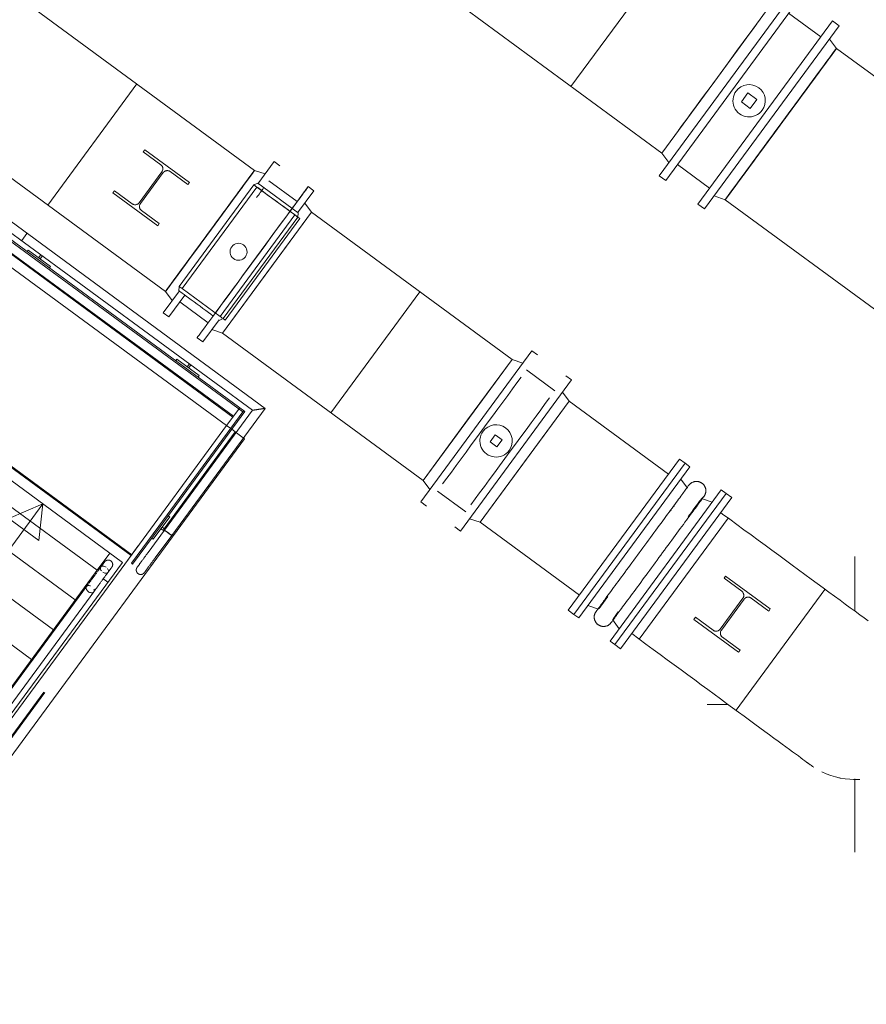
# Model space of a CAD drawing. Header units: metres. Extents: x 135583 to 135939, y 457896 to 458258.
# Tile 581 of 599: x 135733.7 to 135738.28, y 458212.74 to 458218.07. Entities that reach past the tile are written whole.
import ezdxf

# ---------------------------------------------------------------- set-up
doc = ezdxf.new("R2010")
doc.units = ezdxf.units.M
doc.linetypes.add('Hidden', pattern=[4, 2, -2])
doc.layers.add('NIEUWE INSTALLATIE', color=250, linetype='Continuous', lineweight=0)

msp = doc.modelspace()

# ---------------------------------------------------------------- linework, layer by layer
at = {"layer": 'NIEUWE INSTALLATIE'}
for p, q in [((135735.0304, 458215.9653), (135694.3129, 458245.8797)), ((135694.3232, 458245.8122), (135734.9628, 458215.955)), ((135734.9208, 458215.9486), (135694.3296, 458245.7701)), ((135694.3313, 458245.759), (135734.9097, 458215.9469)), ((135734.9733, 458217.2534), (135733.4538, 458218.3698)), ((135736.1156, 458218.1259), (135737.1758, 458217.347)), ((135737.7773, 458218.1657), (135737.4765, 458217.7563)), ((135738.036, 458217.9757), (135737.8619, 458218.1036)), ((135739.9626, 458216.5602), (135738.1206, 458217.9135)), ((135737.4765, 458217.7563), (135737.1758, 458217.347)), ((135732.9724, 458217.7146), (135734.4919, 458216.5982)), ((135737.6418, 458217.6722), (135737.6062, 458217.6238)), ((135737.6901, 458217.6366), (135737.6418, 458217.6722)), ((135737.6546, 458217.5883), (135737.6901, 458217.6366)), ((135737.6062, 458217.6238), (135737.6546, 458217.5883)), ((135737.8198, 458217.5041), (135737.8669, 458217.5682)), ((135737.2604, 458217.2848), (135737.4345, 458217.1569)), ((135734.9733, 458217.2534), (135734.9588, 458217.2337)), ((135734.97, 458217.1747), (135734.5662, 458216.6251)), ((135734.5824, 458216.6132), (135734.9862, 458217.1629)), ((135734.9912, 458217.184), (135734.97, 458217.1747)), ((135734.97, 458217.1747), (135734.9862, 458217.1629)), ((135734.9862, 458217.1629), (135735.1909, 458217.0125)), ((135734.9912, 458217.184), (135735.2095, 458217.0236)), ((135735.2038, 458217.0841), (135735.0507, 458217.1966)), ((135737.5191, 458217.0947), (135737.5228, 458217.0998)), ((135737.5191, 458217.0947), (135739.3611, 458215.7414)), ((135734.7871, 458216.4628), (135735.1909, 458217.0125)), ((135735.2065, 458217.001), (135734.8027, 458216.4514)), ((135735.0405, 458216.6997), (135735.2811, 458217.0273)), ((135735.2065, 458217.001), (135735.2174, 458216.9929)), ((135735.207, 458217.0006), (135735.2095, 458217.0236)), ((135736.3663, 458216.23), (135735.2811, 458217.0273)), ((135735.2174, 458216.9929), (135734.8137, 458216.4433)), ((135734.7326, 458216.9258), (135734.6908, 458216.8689)), ((135733.7489, 458216.822), (135733.743, 458216.8139)), ((135733.8698, 458216.7332), (135733.7489, 458216.822)), ((135733.8175, 458216.7971), (135733.8054, 458216.7805)), ((135733.8134, 458216.7746), (135733.8256, 458216.7911)), ((135733.8054, 458216.7805), (135733.8134, 458216.7746)), ((135733.8639, 458216.7251), (135733.8698, 458216.7332)), ((135734.7998, 458216.3721), (135735.0405, 458216.6997)), ((135734.5662, 458216.6251), (135734.5637, 458216.6021)), ((135734.5662, 458216.6251), (135734.5824, 458216.6132)), ((135734.7871, 458216.4628), (135734.5824, 458216.6132)), ((135734.5693, 458216.5414), (135734.7224, 458216.4289)), ((135734.782, 458216.4417), (135734.8032, 458216.451)), ((135734.8137, 458216.4433), (135734.8027, 458216.4514)), ((135734.7998, 458216.3721), (135735.885, 458215.5748)), ((135734.5529, 458216.2313), (135734.5469, 458216.2233)), ((135734.6738, 458216.1425), (135734.5529, 458216.2313)), ((135734.6214, 458216.2064), (135734.6093, 458216.1899)), ((135734.6173, 458216.184), (135734.6295, 458216.2005)), ((135736.3663, 458216.23), (135736.1256, 458215.9024)), ((135734.6093, 458216.1899), (135734.6173, 458216.184)), ((135736.5968, 458216.0607), (135736.4437, 458216.1732)), ((135734.6678, 458216.1345), (135734.6738, 458216.1425)), ((135736.4335, 458215.6762), (135736.6742, 458216.0038)), ((135737.2114, 458215.6091), (135736.6742, 458216.0038)), ((135734.9097, 458215.9469), (135734.4555, 458215.3287)), ((135734.462, 458215.324), (135734.9208, 458215.9486)), ((135734.9628, 458215.955), (135734.4862, 458215.3062)), ((135734.5251, 458215.2776), (135735.0304, 458215.9653)), ((135734.9097, 458215.9469), (135734.9208, 458215.9486)), ((135736.1256, 458215.9024), (135735.885, 458215.5748)), ((135734.8498, 458215.8519), (135734.875, 458215.8333)), ((135734.8498, 458215.8519), (135734.875, 458215.8333)), ((135734.8498, 458215.8519), (135734.875, 458215.8333)), ((135734.9191, 458215.8009), (135732.7007, 458212.7814)), ((135734.9191, 458215.8009), (135732.7007, 458212.7814)), ((135734.9191, 458215.8009), (135732.7007, 458212.7814)), ((135734.9123, 458215.806), (135734.9191, 458215.8009)), ((135734.9123, 458215.806), (135734.9191, 458215.8009)), ((135734.9123, 458215.806), (135734.9191, 458215.8009)), ((135736.2747, 458215.8215), (135736.2474, 458215.7844)), ((135736.2474, 458215.7844), (135736.2845, 458215.7572)), ((135736.3117, 458215.7942), (135736.2747, 458215.8215)), ((135736.2845, 458215.7572), (135736.3117, 458215.7942)), ((135736.1928, 458215.3486), (135736.4335, 458215.6762)), ((135737.2712, 458215.6905), (135736.6703, 458214.8725)), ((135737.3019, 458215.668), (135736.7009, 458214.85)), ((135737.3019, 458215.668), (135737.2712, 458215.6905)), ((135733.397, 458215.6225), (135734.1223, 458215.0896)), ((135735.9623, 458215.518), (135736.1155, 458215.4055)), ((135737.5235, 458215.5052), (135736.9225, 458214.6872)), ((135737.5541, 458215.4827), (135737.5235, 458215.5052)), ((135733.2786, 458215.4613), (135734.0039, 458214.9285)), ((135737.5541, 458215.4827), (135736.9532, 458214.6647)), ((135732.1018, 458213.0996), (135733.8277, 458215.4487)), ((135733.8277, 458215.4487), (135733.6446, 458215.3684)), ((135733.8277, 458215.4487), (135733.8058, 458215.25)), ((135733.6446, 458215.3684), (135733.8058, 458215.25)), ((135734.4257, 458215.2576), (135734.5145, 458215.3785)), ((135734.5145, 458215.3785), (135734.5064, 458215.3844)), ((135736.1928, 458215.3486), (135736.7301, 458214.9539)), ((135733.1602, 458215.3001), (135733.8855, 458214.7673)), ((135734.4556, 458215.3287), (135734.3075, 458215.1273)), ((135734.314, 458215.1225), (135734.462, 458215.324)), ((135734.4862, 458215.3062), (135734.3974, 458215.1854)), ((135734.462, 458215.324), (135734.4555, 458215.3287)), ((135734.462, 458215.324), (135734.4556, 458215.3287)), ((135734.473, 458215.3221), (135734.4671, 458215.314)), ((135734.4671, 458215.314), (135734.4836, 458215.3019)), ((135734.4896, 458215.31), (135734.473, 458215.3221)), ((135734.5251, 458215.2776), (135734.5006, 458215.2956)), ((135734.5056, 458215.2919), (135734.5107, 458215.2882)), ((135734.4176, 458215.2636), (135734.4257, 458215.2576)), ((135734.4363, 458215.1568), (135734.5251, 458215.2776)), ((135733.0417, 458215.139), (135733.767, 458214.6061)), ((135734.1114, 458215.0748), (135734.1904, 458215.1823)), ((135734.1223, 458215.0896), (135734.1904, 458215.1823)), ((135734.4363, 458215.1568), (135734.4357, 458215.1559)), ((135738.2207, 458214.8671), (135738.2207, 458215.1632)), ((135732.604, 458212.8525), (135734.2718, 458215.1225)), ((135732.604, 458212.8525), (135734.2718, 458215.1225)), ((135732.604, 458212.8525), (135734.2718, 458215.1225)), ((135734.3075, 458215.1273), (135734.314, 458215.1225)), ((135732.5226, 458212.9123), (135734.1114, 458215.0748)), ((135734.1178, 458215.0702), (135734.1114, 458215.0748)), ((135734.1799, 458215.0245), (135734.1534, 458215.044)), ((135734.0645, 458215.0011), (135732.5273, 458212.9088)), ((135732.5662, 458212.8802), (135734.1034, 458214.9725)), ((135734.0647, 458215.0014), (135734.0645, 458215.0011)), ((135736.6703, 458214.8725), (135736.7009, 458214.85)), ((135736.9225, 458214.6872), (135736.9532, 458214.6647)), ((135737.4207, 458214.3632), (135737.5352, 458214.3632)), ((135738.2207, 458213.5632), (135738.2207, 458213.9609))]:
    msp.add_line(p, q, dxfattribs=at)
at = {"layer": 'NIEUWE INSTALLATIE', "linetype": 'Hidden'}
for p, q in [((135737.2863, 458218.5264), (135736.6848, 458217.7077)), ((135737.2863, 458218.5264), (135736.6848, 458217.7077)), ((135734.8224, 458215.872), (135732.3475, 458217.6902)), ((135734.8224, 458215.872), (135732.3475, 458217.6902)), ((135734.8224, 458215.872), (135732.3475, 458217.6902)), ((135734.8564, 458215.9183), (135732.3816, 458217.7366)), ((135734.8564, 458215.9183), (135732.3816, 458217.7366)), ((135734.8564, 458215.9183), (135732.3816, 458217.7366)), ((135734.8594, 458215.9224), (135732.3845, 458217.7406)), ((135734.8594, 458215.9224), (135732.3845, 458217.7406)), ((135734.8594, 458215.9224), (135732.3845, 458217.7406)), ((135733.8556, 458217.0658), (135734.3368, 458217.7209)), ((135733.8556, 458217.0658), (135734.3368, 458217.7209)), ((135734.3793, 458217.3654), (135734.371, 458217.3541)), ((135734.3793, 458217.3654), (135734.371, 458217.3541)), ((135734.3793, 458217.3654), (135734.371, 458217.3541)), ((135734.371, 458217.3541), (135734.4667, 458217.2838)), ((135734.371, 458217.3541), (135734.4667, 458217.2838)), ((135734.371, 458217.3541), (135734.4667, 458217.2838)), ((135734.621, 458217.1877), (135734.3793, 458217.3654)), ((135734.621, 458217.1877), (135734.3793, 458217.3654)), ((135734.621, 458217.1877), (135734.3793, 458217.3654)), ((135734.4724, 458217.246), (135734.3493, 458217.0784)), ((135734.4724, 458217.246), (135734.3493, 458217.0784)), ((135734.4724, 458217.246), (135734.3493, 458217.0784)), ((135734.3561, 458217.0734), (135734.4793, 458217.241)), ((135734.3561, 458217.0734), (135734.4793, 458217.241)), ((135734.3561, 458217.0734), (135734.4793, 458217.241)), ((135734.517, 458217.2468), (135734.6127, 458217.1765)), ((135734.517, 458217.2468), (135734.6127, 458217.1765)), ((135734.517, 458217.2468), (135734.6127, 458217.1765)), ((135734.6127, 458217.1765), (135734.621, 458217.1877)), ((135734.6127, 458217.1765), (135734.621, 458217.1877)), ((135734.6127, 458217.1765), (135734.621, 458217.1877)), ((135734.2158, 458217.1429), (135734.2076, 458217.1317)), ((135734.2158, 458217.1429), (135734.2076, 458217.1317)), ((135734.2158, 458217.1429), (135734.2076, 458217.1317)), ((135734.2076, 458217.1317), (135734.4493, 458216.954)), ((135734.2076, 458217.1317), (135734.4493, 458216.954)), ((135734.2076, 458217.1317), (135734.4493, 458216.954)), ((135734.3115, 458217.0726), (135734.2158, 458217.1429)), ((135734.3115, 458217.0726), (135734.2158, 458217.1429)), ((135734.3115, 458217.0726), (135734.2158, 458217.1429)), ((135731.8679, 458217.0375), (135734.3428, 458215.2192)), ((135731.8679, 458217.0375), (135734.3428, 458215.2192)), ((135731.8679, 458217.0375), (135734.3428, 458215.2192)), ((135734.4576, 458216.9653), (135734.3619, 458217.0356)), ((135734.4576, 458216.9653), (135734.3619, 458217.0356)), ((135734.4576, 458216.9653), (135734.3619, 458217.0356)), ((135734.3058, 458215.1689), (135731.8309, 458216.9871)), ((135734.3058, 458215.1689), (135731.8309, 458216.9871)), ((135734.3058, 458215.1689), (135731.8309, 458216.9871)), ((135734.3088, 458215.1729), (135731.8339, 458216.9911)), ((135734.3088, 458215.1729), (135731.8339, 458216.9911)), ((135734.3088, 458215.1729), (135731.8339, 458216.9911)), ((135734.4493, 458216.954), (135734.4576, 458216.9653)), ((135734.4493, 458216.954), (135734.4576, 458216.9653)), ((135734.4493, 458216.954), (135734.4576, 458216.9653)), ((135733.7142, 458216.8734), (135733.7418, 458216.911)), ((135733.7142, 458216.8734), (135733.7418, 458216.911)), ((135735.868, 458216.596), (135735.3867, 458215.9409)), ((135735.868, 458216.596), (135735.3867, 458215.9409)), ((135734.8934, 458215.9687), (135734.8224, 458215.872)), ((135734.8934, 458215.9687), (135734.8224, 458215.872)), ((135734.8934, 458215.9687), (135734.8224, 458215.872)), ((135732.6544, 458212.8155), (135734.8728, 458215.835)), ((135732.6544, 458212.8155), (135734.8728, 458215.835)), ((135732.6544, 458212.8155), (135734.8728, 458215.835)), ((135734.2718, 458215.1226), (135734.8224, 458215.872)), ((135734.2718, 458215.1226), (135734.8224, 458215.872)), ((135734.2718, 458215.1226), (135734.8224, 458215.872)), ((135734.2718, 458215.1226), (135734.8224, 458215.872)), ((135734.4819, 458215.3114), (135734.8687, 458215.8379)), ((135734.4819, 458215.3114), (135734.8687, 458215.8379)), ((135734.4819, 458215.3114), (135734.8687, 458215.8379)), ((135734.8224, 458215.872), (135734.8497, 458215.8519)), ((135734.8224, 458215.872), (135734.8497, 458215.8519)), ((135734.8224, 458215.872), (135734.8497, 458215.8519)), ((135734.8224, 458215.872), (135734.8497, 458215.8519)), ((135734.8751, 458215.8333), (135734.9122, 458215.806)), ((135734.8751, 458215.8333), (135734.9122, 458215.806)), ((135734.8751, 458215.8333), (135734.9122, 458215.806)), ((135734.8751, 458215.8333), (135734.9122, 458215.806)), ((135733.3966, 458215.7655), (135734.2589, 458215.132)), ((135737.5344, 458215.3714), (135737.0534, 458214.7167)), ((135737.5344, 458215.3714), (135737.0534, 458214.7167)), ((135732.6503, 458212.8184), (135734.48, 458215.3088)), ((135732.6503, 458212.8184), (135734.48, 458215.3088)), ((135732.6503, 458212.8184), (135734.48, 458215.3088)), ((135734.48, 458215.3088), (135734.4819, 458215.3114)), ((135734.48, 458215.3088), (135734.4819, 458215.3114)), ((135734.48, 458215.3088), (135734.4819, 458215.3114)), ((135734.48, 458215.3088), (135734.4819, 458215.3114)), ((135734.3428, 458215.2192), (135734.2718, 458215.1225)), ((135734.3428, 458215.2192), (135734.2718, 458215.1225)), ((135734.3428, 458215.2192), (135734.2718, 458215.1225)), ((135734.2589, 458215.132), (135732.5016, 458212.7401)), ((135737.521, 458215.0572), (135737.5127, 458215.0459)), ((135737.521, 458215.0572), (135737.5127, 458215.0459)), ((135737.5127, 458215.0459), (135737.6084, 458214.9756)), ((135737.5127, 458215.0459), (135737.6084, 458214.9756)), ((135737.7628, 458214.8796), (135737.521, 458215.0572)), ((135737.7628, 458214.8796), (135737.521, 458215.0572)), ((135737.5774, 458214.3321), (135738.0573, 458214.9853)), ((135737.5774, 458214.3321), (135738.0573, 458214.9853)), ((135737.6142, 458214.9378), (135737.491, 458214.7702)), ((135737.6142, 458214.9378), (135737.491, 458214.7702)), ((135737.4979, 458214.7652), (135737.621, 458214.9328)), ((135737.4979, 458214.7652), (135737.621, 458214.9328)), ((135737.6588, 458214.9386), (135737.7545, 458214.8683)), ((135737.6588, 458214.9386), (135737.7545, 458214.8683)), ((135737.7545, 458214.8683), (135737.7628, 458214.8796)), ((135737.7545, 458214.8683), (135737.7628, 458214.8796)), ((135737.3576, 458214.8348), (135737.3493, 458214.8235)), ((135737.3576, 458214.8348), (135737.3493, 458214.8235)), ((135737.3493, 458214.8235), (135737.5911, 458214.6459)), ((135737.3493, 458214.8235), (135737.5911, 458214.6459)), ((135737.4533, 458214.7644), (135737.3576, 458214.8348)), ((135737.4533, 458214.7644), (135737.3576, 458214.8348)), ((135737.5994, 458214.6571), (135737.5037, 458214.7274)), ((135737.5994, 458214.6571), (135737.5037, 458214.7274)), ((135737.5911, 458214.6459), (135737.5994, 458214.6571)), ((135737.5911, 458214.6459), (135737.5994, 458214.6571))]:
    msp.add_line(p, q, dxfattribs=at)
at = {"layer": 'NIEUWE INSTALLATIE', "extrusion": (0, 0, -1)}
for p, q in [((135737.8898, 458218.2158), (135737.1616, 458217.2246)), ((135737.9253, 458218.1898), (135737.197, 458217.1986)), ((135737.3711, 458217.0707), (135738.0993, 458218.0619)), ((135738.1348, 458218.0359), (135738.0993, 458218.0619)), ((135737.4066, 458217.0446), (135738.1348, 458218.0359)), ((135738.1206, 458217.9135), (135738.0821, 458217.9641)), ((135738.0632, 458217.8353), (135738.1059, 458217.8935)), ((135737.1758, 458217.347), (135737.2143, 458217.2963)), ((135735.0798, 458217.3005), (135734.9918, 458217.1807)), ((135735.1104, 458217.278), (135735.0798, 458217.3005)), ((135737.6072, 458217.2146), (135737.6431, 458217.2635)), ((135734.9733, 458217.2534), (135734.7744, 458216.9827)), ((135735.031, 458217.234), (135734.9733, 458217.2534)), ((135737.1616, 458217.2246), (135737.197, 458217.1986)), ((135735.2942, 458217.143), (135735.2636, 458217.1655)), ((135735.2062, 458217.0232), (135735.2942, 458217.143)), ((135737.4593, 458217.1163), (135737.5191, 458217.0947)), ((135735.2811, 458217.0273), (135735.2453, 458217.0765)), ((135737.3711, 458217.0707), (135737.4066, 458217.0446)), ((135734.7998, 458216.3721), (135735.2811, 458217.0273)), ((135734.7744, 458216.9827), (135734.5242, 458216.6421)), ((135734.5669, 458216.6023), (135734.4789, 458216.4825)), ((135734.4919, 458216.5982), (135734.5277, 458216.549)), ((135734.5962, 458216.578), (135734.5095, 458216.46)), ((135734.4789, 458216.4825), (135734.5095, 458216.46)), ((135734.6932, 458216.325), (135734.7812, 458216.4448)), ((135734.7421, 458216.3915), (135734.7998, 458216.3721)), ((135734.6626, 458216.3475), (135734.6932, 458216.325)), ((135736.4729, 458216.277), (135735.8719, 458215.4591)), ((135736.5035, 458216.2545), (135736.4729, 458216.277)), ((135736.3663, 458216.23), (135735.885, 458215.5748)), ((135736.424, 458216.2106), (135736.3663, 458216.23)), ((135736.0863, 458215.3016), (135736.6872, 458216.1196)), ((135736.6872, 458216.1196), (135736.6566, 458216.1421)), ((135736.6742, 458216.0038), (135736.6384, 458216.0531)), ((135736.1928, 458215.3486), (135736.6742, 458216.0038)), ((135736.7009, 458214.85), (135737.3019, 458215.668)), ((135737.3277, 458215.649), (135737.3019, 458215.668)), ((135736.7267, 458214.8311), (135737.3277, 458215.649)), ((135735.885, 458215.5748), (135735.9208, 458215.5256)), ((135737.3146, 458215.5333), (135737.2788, 458215.5826)), ((135736.8967, 458214.7061), (135737.4977, 458215.5241)), ((135737.5235, 458215.5052), (135736.9225, 458214.6872)), ((135737.5235, 458215.5052), (135737.4977, 458215.5241)), ((135735.8719, 458215.4591), (135735.9025, 458215.4366)), ((135737.4488, 458215.4576), (135737.3912, 458215.4771)), ((135736.1351, 458215.3681), (135736.1928, 458215.3486)), ((135736.0557, 458215.3241), (135736.0863, 458215.3016)), ((135736.8369, 458214.8831), (135736.8836, 458214.9466)), ((135736.7755, 458214.8976), (135736.8332, 458214.8781)), ((135736.7009, 458214.85), (135736.7267, 458214.8311)), ((135736.9098, 458214.8219), (135736.9456, 458214.7726)), ((135736.8967, 458214.7061), (135736.9225, 458214.6872))]:
    msp.add_line(p, q, dxfattribs=at)
at = {"layer": 'NIEUWE INSTALLATIE', "extrusion": (0, 0, -1), "flags": 128}
for points in [[(-135737.3225, 458215.5495), (-135737.3238, 458215.5512), (-135737.3251, 458215.5527), (-135737.3264, 458215.5542), (-135737.3278, 458215.5557), (-135737.3293, 458215.5571), (-135737.3308, 458215.5584), (-135737.3324, 458215.5597), (-135737.334, 458215.5609), (-135737.3357, 458215.562), (-135737.3374, 458215.5631), (-135737.3392, 458215.5641), (-135737.341, 458215.565), (-135737.3429, 458215.5659), (-135737.3447, 458215.5667), (-135737.3466, 458215.5674), (-135737.3485, 458215.568), (-135737.3505, 458215.5686), (-135737.3525, 458215.569), (-135737.3545, 458215.5694), (-135737.3565, 458215.5698), (-135737.3585, 458215.57), (-135737.3605, 458215.5702), (-135737.3625, 458215.5702), (-135737.3646, 458215.5702), (-135737.3666, 458215.5701), (-135737.3686, 458215.57), (-135737.3706, 458215.5697), (-135737.3726, 458215.5694), (-135737.3746, 458215.569), (-135737.3766, 458215.5685), (-135737.3785, 458215.5679), (-135737.3805, 458215.5673), (-135737.3823, 458215.5666), (-135737.3842, 458215.5658), (-135737.386, 458215.5649), (-135737.3878, 458215.564), (-135737.3896, 458215.5629), (-135737.3913, 458215.5619), (-135737.393, 458215.5607), (-135737.3946, 458215.5595), (-135737.3962, 458215.5582), (-135737.3977, 458215.5569), (-135737.3992, 458215.5555), (-135737.4006, 458215.554), (-135737.4019, 458215.5525), (-135737.4032, 458215.5509), (-135737.4044, 458215.5493), (-135737.4056, 458215.5477), (-135737.4067, 458215.5459), (-135737.4077, 458215.5442), (-135737.4087, 458215.5424), (-135737.4095, 458215.5406), (-135737.4104, 458215.5387), (-135737.4111, 458215.5368), (-135737.4117, 458215.5349), (-135737.4123, 458215.5329), (-135737.4128, 458215.531), (-135737.4132, 458215.529), (-135737.4136, 458215.527), (-135737.4138, 458215.525), (-135737.414, 458215.523), (-135737.4141, 458215.5209), (-135737.4141, 458215.5189), (-135737.4141, 458215.5169), (-135737.4139, 458215.5149), (-135737.4137, 458215.5128), (-135737.4134, 458215.5108), (-135737.413, 458215.5088), (-135737.4125, 458215.5069), (-135737.412, 458215.5049), (-135737.4113, 458215.503), (-135737.4107, 458215.5011), (-135737.4099, 458215.4992), (-135737.409, 458215.4974), (-135737.4081, 458215.4956), (-135737.4071, 458215.4938), (-135737.406, 458215.4921), (-135737.4049, 458215.4904), (-135737.4037, 458215.4887), (-135737.4025, 458215.4872), (-135737.4011, 458215.4856), (-135737.3997, 458215.4841), (-135737.3983, 458215.4827), (-135737.3968, 458215.4813), (-135737.3952, 458215.48), (-135737.3936, 458215.4788), (-135737.392, 458215.4776), (-135737.3912, 458215.4771)], [(-135737.3225, 458215.5495), (-135737.3223, 458215.5493), (-135737.3217, 458215.5485), (-135737.3207, 458215.5471), (-135737.3193, 458215.5452), (-135737.3175, 458215.5427), (-135737.3153, 458215.5397), (-135737.3127, 458215.5362), (-135737.3098, 458215.5322), (-135737.3064, 458215.5276), (-135737.3027, 458215.5226), (-135737.2986, 458215.517), (-135737.2941, 458215.5109), (-135737.2893, 458215.5044), (-135737.2842, 458215.4973), (-135737.2787, 458215.4898), (-135737.2728, 458215.4819), (-135737.2667, 458215.4735), (-135737.2602, 458215.4647), (-135737.2534, 458215.4555), (-135737.2463, 458215.4458), (-135737.239, 458215.4358), (-135737.2314, 458215.4255), (-135737.2235, 458215.4148), (-135737.2154, 458215.4037), (-135737.207, 458215.3924), (-135737.1985, 458215.3807), (-135737.1897, 458215.3688), (-135737.1808, 458215.3566), (-135737.1716, 458215.3442), (-135737.1623, 458215.3315), (-135737.1529, 458215.3187), (-135737.1433, 458215.3057), (-135737.1337, 458215.2925), (-135737.1239, 458215.2792), (-135737.114, 458215.2657), (-135737.1041, 458215.2522), (-135737.0941, 458215.2386), (-135737.0841, 458215.225), (-135737.074, 458215.2113), (-135737.064, 458215.1976), (-135737.054, 458215.184), (-135737.0439, 458215.1704), (-135737.034, 458215.1568), (-135737.0241, 458215.1433), (-135737.0142, 458215.1299), (-135737.0045, 458215.1167), (-135736.9949, 458215.1036), (-135736.9854, 458215.0906), (-135736.976, 458215.0779), (-135736.9668, 458215.0653), (-135736.9577, 458215.053), (-135736.9489, 458215.0409), (-135736.9402, 458215.0291), (-135736.9317, 458215.0176), (-135736.9235, 458215.0064), (-135736.9155, 458214.9955), (-135736.9077, 458214.985), (-135736.9002, 458214.9748), (-135736.893, 458214.9649), (-135736.8861, 458214.9555), (-135736.8794, 458214.9465), (-135736.8731, 458214.9378), (-135736.8671, 458214.9297), (-135736.8614, 458214.9219), (-135736.8561, 458214.9146), (-135736.8511, 458214.9078), (-135736.8464, 458214.9015), (-135736.8421, 458214.8956), (-135736.8382, 458214.8903), (-135736.8346, 458214.8855), (-135736.8315, 458214.8811), (-135736.8287, 458214.8773), (-135736.8263, 458214.8741), (-135736.8242, 458214.8713), (-135736.8226, 458214.8691), (-135736.8219, 458214.8682)], [(-135737.3212, 458215.5478), (-135737.3221, 458215.5489), (-135737.3225, 458215.5495), (-135737.3225, 458215.5495)], [(-135736.9019, 458214.8056), (-135736.9021, 458214.8059), (-135736.9027, 458214.8067), (-135736.9037, 458214.8081), (-135736.9051, 458214.81), (-135736.9069, 458214.8125), (-135736.9091, 458214.8154), (-135736.9116, 458214.819), (-135736.9146, 458214.823), (-135736.918, 458214.8276), (-135736.9217, 458214.8326), (-135736.9258, 458214.8382), (-135736.9303, 458214.8443), (-135736.9351, 458214.8508), (-135736.9402, 458214.8579), (-135736.9457, 458214.8654), (-135736.9516, 458214.8733), (-135736.9577, 458214.8817), (-135736.9642, 458214.8905), (-135736.971, 458214.8997), (-135736.9781, 458214.9093), (-135736.9854, 458214.9193), (-135736.993, 458214.9297), (-135737.0009, 458214.9404), (-135737.009, 458214.9515), (-135737.0173, 458214.9628), (-135737.0259, 458214.9745), (-135737.0347, 458214.9864), (-135737.0436, 458214.9986), (-135737.0528, 458215.011), (-135737.062, 458215.0237), (-135737.0715, 458215.0365), (-135737.081, 458215.0495), (-135737.0907, 458215.0627), (-135737.1005, 458215.076), (-135737.1104, 458215.0895), (-135737.1203, 458215.103), (-135737.1303, 458215.1166), (-135737.1403, 458215.1302), (-135737.1504, 458215.1439), (-135737.1604, 458215.1576), (-135737.1704, 458215.1712), (-135737.1804, 458215.1848), (-135737.1904, 458215.1984), (-135737.2003, 458215.2119), (-135737.2101, 458215.2253), (-135737.2199, 458215.2385), (-135737.2295, 458215.2516), (-135737.239, 458215.2646), (-135737.2484, 458215.2773), (-135737.2576, 458215.2899), (-135737.2667, 458215.3022), (-135737.2755, 458215.3143), (-135737.2842, 458215.3261), (-135737.2927, 458215.3376), (-135737.3009, 458215.3488), (-135737.3089, 458215.3597), (-135737.3167, 458215.3702), (-135737.3242, 458215.3804), (-135737.3314, 458215.3903), (-135737.3383, 458215.3997), (-135737.3449, 458215.4087), (-135737.3513, 458215.4174), (-135737.3573, 458215.4255), (-135737.363, 458215.4333), (-135737.3683, 458215.4406), (-135737.3733, 458215.4474), (-135737.378, 458215.4537), (-135737.3823, 458215.4596), (-135737.3862, 458215.4649), (-135737.3898, 458215.4697), (-135737.3929, 458215.4741), (-135737.3957, 458215.4779), (-135737.3981, 458215.4811), (-135737.4001, 458215.4839), (-135737.4018, 458215.4861), (-135737.4025, 458215.487)], [(-135737.4043, 458215.4895), (-135737.4041, 458215.4892), (-135737.4035, 458215.4884), (-135737.4025, 458215.487)], [(-135737.403, 458215.4877), (-135737.4038, 458215.4888), (-135737.4042, 458215.4894), (-135737.4043, 458215.4895)], [(-135736.9019, 458214.8056), (-135736.9006, 458214.804), (-135736.8993, 458214.8025), (-135736.898, 458214.801), (-135736.8966, 458214.7995), (-135736.8951, 458214.7981), (-135736.8936, 458214.7968), (-135736.892, 458214.7955), (-135736.8903, 458214.7943), (-135736.8887, 458214.7932), (-135736.8869, 458214.7921), (-135736.8852, 458214.7911), (-135736.8834, 458214.7902), (-135736.8815, 458214.7893), (-135736.8797, 458214.7885), (-135736.8778, 458214.7878), (-135736.8758, 458214.7872), (-135736.8739, 458214.7866), (-135736.8719, 458214.7861), (-135736.8699, 458214.7858), (-135736.8679, 458214.7854), (-135736.8659, 458214.7852), (-135736.8639, 458214.785), (-135736.8619, 458214.785), (-135736.8598, 458214.785), (-135736.8578, 458214.7851), (-135736.8558, 458214.7852), (-135736.8538, 458214.7855), (-135736.8518, 458214.7858), (-135736.8498, 458214.7862), (-135736.8478, 458214.7867), (-135736.8459, 458214.7873), (-135736.8439, 458214.7879), (-135736.842, 458214.7886), (-135736.8402, 458214.7894), (-135736.8383, 458214.7903), (-135736.8366, 458214.7912), (-135736.8348, 458214.7922), (-135736.8331, 458214.7933), (-135736.8314, 458214.7945), (-135736.8298, 458214.7957), (-135736.8282, 458214.797), (-135736.8267, 458214.7983), (-135736.8252, 458214.7997), (-135736.8238, 458214.8012), (-135736.8225, 458214.8027), (-135736.8212, 458214.8043), (-135736.82, 458214.8059), (-135736.8188, 458214.8075), (-135736.8177, 458214.8093), (-135736.8167, 458214.811), (-135736.8157, 458214.8128), (-135736.8148, 458214.8146), (-135736.814, 458214.8165), (-135736.8133, 458214.8184), (-135736.8127, 458214.8203), (-135736.8121, 458214.8222), (-135736.8116, 458214.8242), (-135736.8112, 458214.8262), (-135736.8108, 458214.8282), (-135736.8106, 458214.8302), (-135736.8104, 458214.8322), (-135736.8103, 458214.8343), (-135736.8103, 458214.8363), (-135736.8103, 458214.8383), (-135736.8105, 458214.8403), (-135736.8107, 458214.8424), (-135736.811, 458214.8444), (-135736.8114, 458214.8463), (-135736.8119, 458214.8483), (-135736.8124, 458214.8503), (-135736.813, 458214.8522), (-135736.8137, 458214.8541), (-135736.8145, 458214.856), (-135736.8154, 458214.8578), (-135736.8163, 458214.8596), (-135736.8173, 458214.8614), (-135736.8183, 458214.8631), (-135736.8195, 458214.8648), (-135736.8201, 458214.8657)], [(-135736.8201, 458214.8657), (-135736.8203, 458214.866), (-135736.8209, 458214.8668), (-135736.8219, 458214.8682)], [(-135736.8214, 458214.8675), (-135736.8206, 458214.8664), (-135736.8202, 458214.8658), (-135736.8201, 458214.8657)], [(-135736.9032, 458214.8074), (-135736.9023, 458214.8063), (-135736.9019, 458214.8057), (-135736.9019, 458214.8056)]]:
    msp.add_lwpolyline(points, dxfattribs=at)
at = {"layer": 'NIEUWE INSTALLATIE', "flags": 128}
for points in [[(135738.2924, 458214.8148), (135738.2699, 458214.8313), (135738.2462, 458214.8487), (135738.2213, 458214.8671), (135738.1952, 458214.8862), (135738.168, 458214.9062), (135738.1397, 458214.927), (135738.1104, 458214.9485), (135738.0801, 458214.9708), (135738.0489, 458214.9937), (135738.0168, 458215.0173), (135737.9838, 458215.0415), (135737.9501, 458215.0663), (135737.9156, 458215.0917), (135737.8804, 458215.1175), (135737.8447, 458215.1438), (135737.8083, 458215.1704), (135737.7715, 458215.1975), (135737.7342, 458215.2249), (135737.6966, 458215.2525), (135737.6586, 458215.2804), (135737.6204, 458215.3085), (135737.5819, 458215.3368), (135737.5433, 458215.3651), (135737.5047, 458215.3935), (135737.4942, 458215.4012)], [(135734.3974, 458215.1854), (135734.395, 458215.1821), (135734.3926, 458215.1789), (135734.3903, 458215.1757), (135734.3879, 458215.1725), (135734.3856, 458215.1693), (135734.3833, 458215.1662), (135734.381, 458215.1631), (135734.3787, 458215.16), (135734.3765, 458215.157), (135734.3743, 458215.154), (135734.3721, 458215.151), (135734.37, 458215.1481), (135734.3679, 458215.1453), (135734.3659, 458215.1425), (135734.3639, 458215.1398), (135734.362, 458215.1372), (135734.3601, 458215.1347), (135734.3583, 458215.1322), (135734.3566, 458215.1298), (135734.3549, 458215.1275), (135734.3533, 458215.1253), (135734.3517, 458215.1232), (135734.3503, 458215.1212), (135734.3489, 458215.1193), (135734.3475, 458215.1175), (135734.3463, 458215.1159), (135734.3451, 458215.1143), (135734.3441, 458215.1128), (135734.3431, 458215.1115), (135734.3422, 458215.1102), (135734.3414, 458215.1091), (135734.3406, 458215.1081), (135734.34, 458215.1073), (135734.3395, 458215.1065), (135734.339, 458215.1059), (135734.3387, 458215.1055), (135734.3384, 458215.1051), (135734.3382, 458215.1049), (135734.3382, 458215.1048)], [(135734.1625, 458215.1345), (135734.1625, 458215.1345), (135734.1623, 458215.1343), (135734.1621, 458215.134), (135734.1618, 458215.1335), (135734.1613, 458215.1329), (135734.1608, 458215.1322), (135734.1602, 458215.1314), (135734.1595, 458215.1304), (135734.1587, 458215.1294), (135734.1578, 458215.1282), (135734.1569, 458215.1269), (135734.1558, 458215.1254), (135734.1547, 458215.1239), (135734.1535, 458215.1222), (135734.1522, 458215.1205), (135734.1508, 458215.1186), (135734.1493, 458215.1166), (135734.1478, 458215.1145), (135734.1462, 458215.1124), (135734.1446, 458215.1101), (135734.1428, 458215.1077), (135734.141, 458215.1053), (135734.1392, 458215.1028), (135734.1373, 458215.1002), (135734.1353, 458215.0975), (135734.1333, 458215.0947), (135734.1312, 458215.0919), (135734.1291, 458215.0891), (135734.127, 458215.0861), (135734.1248, 458215.0831), (135734.1225, 458215.0801), (135734.1203, 458215.077), (135734.118, 458215.0739), (135734.1157, 458215.0708), (135734.1134, 458215.0676), (135734.111, 458215.0645), (135734.1087, 458215.0612), (135734.1063, 458215.058), (135734.104, 458215.0548), (135734.1016, 458215.0516), (135734.0992, 458215.0484), (135734.0969, 458215.0452), (135734.0945, 458215.042), (135734.0922, 458215.0388), (135734.0899, 458215.0356), (135734.0876, 458215.0325), (135734.0853, 458215.0294), (135734.0831, 458215.0264), (135734.0808, 458215.0234), (135734.0787, 458215.0204), (135734.0765, 458215.0175), (135734.0744, 458215.0147), (135734.0724, 458215.0119), (135734.0704, 458215.0092), (135734.0685, 458215.0065), (135734.0666, 458215.0039), (135734.0648, 458215.0015), (135734.0645, 458215.0011)], [(135734.1587, 458215.1294), (135734.1592, 458215.13), (135734.16, 458215.131), (135734.1606, 458215.1319), (135734.1612, 458215.1327), (135734.1616, 458215.1333), (135734.162, 458215.1338), (135734.1623, 458215.1342), (135734.1624, 458215.1344), (135734.1625, 458215.1345)], [(135734.1625, 458215.1345), (135734.1631, 458215.1353), (135734.1637, 458215.136), (135734.1644, 458215.1368), (135734.165, 458215.1374), (135734.1657, 458215.1381), (135734.1665, 458215.1387), (135734.1672, 458215.1394), (135734.168, 458215.1399), (135734.1688, 458215.1405), (135734.1696, 458215.141), (135734.1705, 458215.1415), (135734.1713, 458215.1419), (135734.1722, 458215.1423), (135734.1731, 458215.1427), (135734.174, 458215.143), (135734.1749, 458215.1433), (135734.1758, 458215.1436), (135734.1768, 458215.1438), (135734.1777, 458215.144), (135734.1787, 458215.1442), (135734.1796, 458215.1443), (135734.1806, 458215.1443), (135734.1816, 458215.1444), (135734.1825, 458215.1444), (135734.1835, 458215.1443), (135734.1845, 458215.1443), (135734.1854, 458215.1441), (135734.1864, 458215.144), (135734.1873, 458215.1438), (135734.1883, 458215.1436), (135734.1892, 458215.1433), (135734.1901, 458215.143), (135734.191, 458215.1426), (135734.1919, 458215.1423), (135734.1928, 458215.1418), (135734.1936, 458215.1414), (135734.1945, 458215.1409), (135734.1953, 458215.1404), (135734.1961, 458215.1398), (135734.1963, 458215.1397)], [(135734.1963, 458215.1397), (135734.197, 458215.1391), (135734.1978, 458215.1385), (135734.1985, 458215.1378), (135734.1992, 458215.1372), (135734.1999, 458215.1365), (135734.2005, 458215.1357), (135734.2011, 458215.135), (135734.2017, 458215.1342), (135734.2022, 458215.1334), (135734.2027, 458215.1326), (135734.2032, 458215.1318), (135734.2037, 458215.1309), (135734.2041, 458215.13), (135734.2044, 458215.1291), (135734.2048, 458215.1282), (135734.2051, 458215.1273), (135734.2053, 458215.1264), (135734.2056, 458215.1254), (135734.2058, 458215.1245), (135734.2059, 458215.1235), (135734.206, 458215.1226), (135734.2061, 458215.1216), (135734.2061, 458215.1206), (135734.2061, 458215.1197), (135734.2061, 458215.1187), (135734.206, 458215.1178), (135734.2059, 458215.1168), (135734.2057, 458215.1158), (135734.2055, 458215.1149), (135734.2053, 458215.114), (135734.205, 458215.113), (135734.2047, 458215.1121), (135734.2044, 458215.1112), (135734.204, 458215.1103), (135734.2036, 458215.1094), (135734.2031, 458215.1086), (135734.2027, 458215.1078), (135734.2021, 458215.1069), (135734.2016, 458215.1061), (135734.2014, 458215.1059)], [(135734.3771, 458215.0762), (135734.3771, 458215.0762), (135734.3773, 458215.0764), (135734.3775, 458215.0767), (135734.3778, 458215.0772), (135734.3783, 458215.0778), (135734.3788, 458215.0785), (135734.3794, 458215.0793), (135734.3801, 458215.0803), (135734.3809, 458215.0813), (135734.3818, 458215.0825), (135734.3827, 458215.0838), (135734.3838, 458215.0853), (135734.3849, 458215.0868), (135734.3861, 458215.0885), (135734.3874, 458215.0902), (135734.3888, 458215.0921), (135734.3903, 458215.0941), (135734.3918, 458215.0962), (135734.3934, 458215.0983), (135734.395, 458215.1006), (135734.3968, 458215.103), (135734.3986, 458215.1054), (135734.4004, 458215.1079), (135734.4023, 458215.1105), (135734.4043, 458215.1132), (135734.4063, 458215.116), (135734.4084, 458215.1188), (135734.4105, 458215.1216), (135734.4126, 458215.1246), (135734.4148, 458215.1276), (135734.4171, 458215.1306), (135734.4193, 458215.1336), (135734.4216, 458215.1368), (135734.4239, 458215.1399), (135734.4262, 458215.1431), (135734.4286, 458215.1462), (135734.4309, 458215.1494), (135734.4333, 458215.1527), (135734.4356, 458215.1559), (135734.4363, 458215.1568)], [(135734.1034, 458214.9725), (135734.1052, 458214.9749), (135734.1071, 458214.9775), (135734.109, 458214.9801), (135734.111, 458214.9828), (135734.113, 458214.9856), (135734.1151, 458214.9884), (135734.1172, 458214.9913), (135734.1194, 458214.9943), (135734.1216, 458214.9973), (135734.1239, 458215.0003), (135734.1261, 458215.0034), (135734.1284, 458215.0065), (135734.1307, 458215.0097), (135734.1331, 458215.0128), (135734.1354, 458215.016), (135734.1378, 458215.0192), (135734.1401, 458215.0225), (135734.1425, 458215.0257), (135734.1449, 458215.0289), (135734.1472, 458215.0321), (135734.1496, 458215.0353), (135734.1519, 458215.0385), (135734.1542, 458215.0417), (135734.1566, 458215.0448), (135734.1588, 458215.0479), (135734.1611, 458215.051), (135734.1633, 458215.0541), (135734.1655, 458215.057), (135734.1677, 458215.06), (135734.1698, 458215.0629), (135734.1719, 458215.0657), (135734.1739, 458215.0684), (135734.1759, 458215.0711), (135734.1778, 458215.0737), (135734.1797, 458215.0763), (135734.1815, 458215.0787), (135734.1832, 458215.0811), (135734.1849, 458215.0834), (135734.1865, 458215.0856), (135734.188, 458215.0877), (135734.1895, 458215.0897), (135734.1909, 458215.0916), (135734.1922, 458215.0933), (135734.1934, 458215.095), (135734.1946, 458215.0966), (135734.1956, 458215.098), (135734.1966, 458215.0994), (135734.1975, 458215.1006), (135734.1983, 458215.1017), (135734.199, 458215.1026), (135734.1997, 458215.1035), (135734.2002, 458215.1042), (135734.2006, 458215.1048), (135734.201, 458215.1053), (135734.2012, 458215.1056), (135734.2014, 458215.1058), (135734.2014, 458215.1059)], [(135734.2014, 458215.1059), (135734.2014, 458215.1059), (135734.2013, 458215.1057), (135734.201, 458215.1054), (135734.2007, 458215.1049), (135734.2003, 458215.1043), (135734.1997, 458215.1036), (135734.1991, 458215.1028), (135734.1984, 458215.1018), (135734.1976, 458215.1008), (135734.1975, 458215.1006)], [(135734.3433, 458215.071), (135734.3426, 458215.0716), (135734.3418, 458215.0722), (135734.3411, 458215.0729), (135734.3404, 458215.0735), (135734.3397, 458215.0742), (135734.3391, 458215.075), (135734.3385, 458215.0757), (135734.3379, 458215.0765), (135734.3374, 458215.0773), (135734.3369, 458215.0781), (135734.3364, 458215.0789), (135734.3359, 458215.0798), (135734.3355, 458215.0807), (135734.3352, 458215.0816), (135734.3348, 458215.0825), (135734.3345, 458215.0834), (135734.3343, 458215.0843), (135734.334, 458215.0853), (135734.3338, 458215.0862), (135734.3337, 458215.0872), (135734.3336, 458215.0881), (135734.3335, 458215.0891), (135734.3335, 458215.09), (135734.3335, 458215.091), (135734.3335, 458215.092), (135734.3336, 458215.0929), (135734.3337, 458215.0939), (135734.3339, 458215.0949), (135734.3341, 458215.0958), (135734.3343, 458215.0967), (135734.3346, 458215.0977), (135734.3349, 458215.0986), (135734.3352, 458215.0995), (135734.3356, 458215.1004), (135734.336, 458215.1012), (135734.3365, 458215.1021), (135734.3369, 458215.1029), (135734.3375, 458215.1038), (135734.338, 458215.1046), (135734.3382, 458215.1048)], [(135734.3382, 458215.1048), (135734.3382, 458215.1048), (135734.3383, 458215.105), (135734.3386, 458215.1053), (135734.3389, 458215.1058), (135734.3393, 458215.1064), (135734.3399, 458215.1071), (135734.3405, 458215.1079), (135734.3412, 458215.1089), (135734.342, 458215.1099), (135734.3422, 458215.1102)], [(135734.3809, 458215.0813), (135734.3803, 458215.0805), (135734.3796, 458215.0795), (135734.3789, 458215.0787), (135734.3784, 458215.0779), (135734.3779, 458215.0773), (135734.3776, 458215.0769), (135734.3773, 458215.0765), (135734.3772, 458215.0763), (135734.3771, 458215.0762)], [(135734.3771, 458215.0762), (135734.3765, 458215.0754), (135734.3759, 458215.0747), (135734.3752, 458215.0739), (135734.3746, 458215.0732), (135734.3739, 458215.0726), (135734.3731, 458215.0719), (135734.3724, 458215.0713), (135734.3716, 458215.0708), (135734.3708, 458215.0702), (135734.37, 458215.0697), (135734.3691, 458215.0692), (135734.3683, 458215.0688), (135734.3674, 458215.0684), (135734.3665, 458215.068), (135734.3656, 458215.0677), (135734.3647, 458215.0674), (135734.3638, 458215.0671), (135734.3628, 458215.0669), (135734.3619, 458215.0667), (135734.3609, 458215.0665), (135734.36, 458215.0664), (135734.359, 458215.0664), (135734.358, 458215.0663), (135734.3571, 458215.0663), (135734.3561, 458215.0664), (135734.3551, 458215.0664), (135734.3542, 458215.0666), (135734.3532, 458215.0667), (135734.3523, 458215.0669), (135734.3513, 458215.0671), (135734.3504, 458215.0674), (135734.3495, 458215.0677), (135734.3486, 458215.0681), (135734.3477, 458215.0684), (135734.3468, 458215.0689), (135734.346, 458215.0693), (135734.3451, 458215.0698), (135734.3443, 458215.0703), (135734.3435, 458215.0708), (135734.3433, 458215.071)], [(135737.013, 458214.7462), (135737.0517, 458214.7178), (135737.0903, 458214.6894), (135737.1288, 458214.6611), (135737.1671, 458214.633), (135737.2051, 458214.605), (135737.2429, 458214.5773), (135737.2803, 458214.5498), (135737.3172, 458214.5227), (135737.3537, 458214.4959), (135737.3896, 458214.4695), (135737.4249, 458214.4436), (135737.4596, 458214.4181), (135737.4935, 458214.3932), (135737.5267, 458214.3688), (135737.5591, 458214.345), (135737.5905, 458214.3219), (135737.6211, 458214.2994), (135737.6507, 458214.2777), (135737.6792, 458214.2567), (135737.7067, 458214.2365), (135737.7331, 458214.2171), (135737.7584, 458214.1986), (135737.7824, 458214.1809), (135737.8052, 458214.1642), (135737.8268, 458214.1483), (135737.847, 458214.1335), (135737.8659, 458214.1196), (135737.8835, 458214.1067), (135737.8996, 458214.0948), (135737.9144, 458214.084), (135737.9276, 458214.0742), (135737.9395, 458214.0655), (135737.9498, 458214.0579), (135737.9587, 458214.0514), (135737.966, 458214.046), (135737.9718, 458214.0418), (135737.9761, 458214.0386), (135737.9788, 458214.0366), (135737.98, 458214.0357)]]:
    msp.add_lwpolyline(points, dxfattribs=at)
at = {"layer": 'NIEUWE INSTALLATIE'}
for centre, radius, start, end in [((135737.6482, 458217.6302), 0.0875, 323.696, 143.696), ((135737.6482, 458217.6302), 0.0875, 143.696, 323.696), ((135734.8866, 458216.8128), 0.046, 53.696, 233.696), ((135734.8866, 458216.8128), 0.046, 233.696, 53.696), ((135736.2796, 458215.7893), 0.0875, 323.696, 143.696), ((135736.2796, 458215.7893), 0.0875, 143.696, 323.696), ((135738.2207, 458214.3632), 0.4064, 230.5168, 232.2984), ((135738.2207, 458214.3632), 0.4065, 231.4286, 233.0462), ((135738.2207, 458214.3632), 0.4064, 232.5858, 236.7533), ((135738.2207, 458214.3632), 0.4064, 243.696, 273.696), ((135738.2207, 458214.3632), 0.4065, 256.0431, 258.8993), ((135738.2207, 458214.16), 0.2033, 267.4958, 270)]:
    msp.add_arc(centre, radius, start, end, dxfattribs=at)
at = {"layer": 'NIEUWE INSTALLATIE', "linetype": 'Hidden'}
for centre in [(135734.4507, 458217.262), (135734.4507, 458217.262), (135734.4507, 458217.262), (135737.5924, 458214.9538), (135737.5924, 458214.9538)]:
    msp.add_arc(centre, 0.027, 323.696, 53.696, dxfattribs=at)
at = {"layer": 'NIEUWE INSTALLATIE', "extrusion": (0, 0, -1)}
for centre, major_axis, start_param, end_param in [((135737.4765, 458217.7563), (0.3008, 0.4094), 0.785398, 2.356194), ((135737.8198, 458217.5041), (0.3008, 0.4094), 0.384872, 6.597344), ((135737.8198, 458217.5041), (0.3008, 0.4094), 5.340709, 7.696902), ((135737.8198, 458217.5041), (0.3008, 0.4094), 5.183628, 7.539822), ((135737.8198, 458217.5041), (0.3008, 0.4094), 5.497787, 5.640925), ((135737.8198, 458217.5041), (0.3008, 0.4094), 5.026548, 5.310335), ((135737.8198, 458217.5041), (-0.3008, -0.4094), 1.271088, 1.870505), ((135737.8198, 458217.5041), (0.3008, 0.4094), 4.08407, 4.519645), ((135737.8198, 458217.5041), (0.3008, 0.4094), 4.24115, 4.361376), ((135737.8198, 458217.5041), (0.3008, 0.4094), 3.455751, 4.125922), ((135737.8198, 458217.5041), (-0.3008, -0.4094), 0.890581, 0.955317), ((135734.9631, 458216.7565), (-0.3005, -0.409), 0.785398, 6.283185), ((135737.8198, 458217.5041), (-0.3008, -0.4094), 0.785398, 0.810479), ((135734.81, 458216.869), (0.3005, 0.409), 0.785398, 0.952088), ((135734.9631, 458216.7565), (0.3005, 0.409), 5.887042, 7.061695), ((135734.7326, 458216.9258), (0.2407, 0.3276), 3.141593, 3.934645), ((135734.7326, 458216.9258), (0.2407, 0.3276), 3.934645, 3.998665), ((135736.203, 458215.8456), (0.3005, 0.409), 0.785398, 2.356194), ((135736.3561, 458215.7331), (-0.3005, -0.409), 0.785398, 2.356194), ((135737.1505, 458215.1495), (0.2407, 0.3276), 0, 0.793052), ((135737.0739, 458215.2057), (0.2407, 0.3276), 0.877492, 0.903981), ((135737.0739, 458215.2057), (0.2407, 0.3276), 0.793052, 0.80507), ((135737.1505, 458215.1495), (0.2407, 0.3276), 2.628825, 2.967065)]:
    msp.add_ellipse(centre, major_axis=major_axis, ratio=0.000001, start_param=start_param, end_param=end_param, dxfattribs=at)
at = {"layer": 'NIEUWE INSTALLATIE'}
for centre, major_axis, ratio, start_param, end_param in [((135737.8198, 458217.5041), (0.3008, 0.4094), 0.000001, 1.258119, 7.539822), ((135737.8198, 458217.5041), (0.3008, 0.4094), 0.000001, 2.819692, 8.953539), ((135737.8198, 458217.5041), (0.3008, 0.4094), 0.000001, 1.3765, 7.225662), ((135737.8198, 458217.5041), (0.3008, 0.4094), 0.000001, 5.654865, 11.157755), ((135737.8198, 458217.5041), (0.3008, 0.4094), 0.000001, 1.475472, 7.696902), ((135737.8198, 458217.5041), (0.3008, 0.4094), 0.000001, 3.085112, 9.267699), ((135737.8198, 458217.5041), (0.3008, 0.4094), 0.000001, 3.514242, 8.639379), ((135737.8198, 458217.5041), (0.3008, 0.4094), 0.000001, 3.803643, 8.796459), ((135737.8198, 458217.5041), (0.3008, 0.4094), 0.000001, 0, 1.727876), ((135737.8198, 458217.5041), (0.3008, 0.4094), 0.000001, 4.985924, 7.382742), ((135737.8198, 458217.5041), (0.3008, 0.4094), 0.000001, 6.126107, 6.97103), ((135737.8198, 458217.5041), (0.3008, 0.4094), 0.000001, 5.969026, 6.319352), ((135737.8198, 458217.5041), (0.3008, 0.4094), 0.000001, 1.722246, 1.884956), ((135737.8198, 458217.5041), (0.3008, 0.4094), 0.000001, 1.819352, 2.042035), ((135737.8198, 458217.5041), (0.3008, 0.4094), 0.000001, 2.005095, 2.827432), ((135734.7326, 458216.9258), (0.2407, 0.3276), 0.000001, 1.047198, 7.302049), ((135734.7326, 458216.9258), (0.2407, 0.3276), 0.000001, 2.79253, 8.21443), ((135737.8198, 458217.5041), (0.3008, 0.4094), 0.000001, 2.085045, 2.199115), ((135734.7326, 458216.9258), (0.2407, 0.3276), 0.000001, 0.349066, 6.301674), ((135734.7326, 458216.9258), (0.2407, 0.3276), 0.000001, 1.396263, 6.283185), ((135734.7326, 458216.9258), (0.2407, 0.3276), 0.000001, 0.523599, 6.055278), ((135734.7326, 458216.9258), (0.2407, 0.3276), 0.000001, 0.698132, 0.883848), ((135734.7326, 458216.9258), (0.2407, 0.3276), 0.000001, 0.872664, 1.034944), ((135734.7326, 458216.9258), (0.2407, 0.3276), 0.000001, 1.22173, 1.245372), ((135734.7326, 458216.9258), (0.2407, 0.3276), 0.000001, 1.793146, 4.18879), ((135734.7326, 458216.9258), (0.2407, 0.3276), 0.000001, 2.617995, 4.562097), ((135734.7326, 458216.9258), (0.2407, 0.3276), 0.000001, 1.745329, 1.747393), ((135734.7326, 458216.9258), (0.2407, 0.3276), 0.000001, 1.919863, 2.873574), ((135734.7326, 458216.9258), (0.2407, 0.3276), 0.000001, 2.238703, 3.839723), ((135734.7326, 458216.9258), (0.2407, 0.3276), 0.000001, 2.268929, 2.696086), ((135734.6729, 458216.5219), (-0.1092, 0.0802), 0.000001, 3.926991, 6.283185), ((135734.6847, 458216.538), (-0.1185, 0.087), 0.000001, 2.613849, 2.869727), ((135734.5056, 458215.2919), (0.0192, 0.0146), 1, 2.049606, 2.067769), ((135734.5056, 458215.2919), (-0.0195, 0.0143), 0.000001, 4.072259, 10.205354), ((135734.5056, 458215.2919), (-0.0195, 0.0143), 0.000001, 4.539184, 10.467936), ((135734.5057, 458215.2919), (0.0195, -0.0143), 0.000001, 3.926991, 3.944321), ((135734.5056, 458215.2919), (0.0195, -0.0143), 0.000001, 3.926991, 6.283185), ((135734.5057, 458215.2919), (0.0195, -0.0143), 0.000001, 3.998665, 4.094645), ((135734.5057, 458215.2919), (0.0195, -0.0143), 0.000001, 4.096909, 4.24595), ((135734.5057, 458215.2919), (0.0195, -0.0143), 0.000001, 4.248741, 4.455855), ((135734.5056, 458215.2919), (-0.0195, 0.0143), 0.000001, 1.836215, 2.308761)]:
    msp.add_ellipse(centre, major_axis=major_axis, ratio=ratio, start_param=start_param, end_param=end_param, dxfattribs=at)
at = {"layer": 'NIEUWE INSTALLATIE', "extrusion": (0, 0, -1)}
msp.add_ellipse((135737.8198, 458217.5041), major_axis=(0.3008, 0.4094), ratio=0.000001, dxfattribs=at)
at = {"layer": 'NIEUWE INSTALLATIE', "linetype": 'Hidden'}
for centre, major_axis, start_param, end_param in [((135734.501, 458217.225), (0.0083, -0.0257), 2.195319, 3.766116), ((135734.501, 458217.225), (0.0083, -0.0257), 2.195319, 3.766116), ((135734.501, 458217.225), (0.0083, -0.0257), 2.195319, 3.766116), ((135734.3275, 458217.0944), (0.0041, -0.0267), 5.497787, 7.068583), ((135734.3275, 458217.0944), (0.0041, -0.0267), 5.497787, 7.068583), ((135734.3275, 458217.0944), (0.0041, -0.0267), 5.497787, 7.068583), ((135734.3779, 458217.0574), (0.0041, -0.0267), 3.926991, 5.497787), ((135734.3779, 458217.0574), (0.0041, -0.0267), 3.926991, 5.497787), ((135734.3779, 458217.0574), (0.0041, -0.0267), 3.926991, 5.497787), ((135737.6428, 458214.9168), (0.0083, -0.0257), 2.195319, 3.766116), ((135737.6428, 458214.9168), (0.0083, -0.0257), 2.195319, 3.766116), ((135737.4693, 458214.7862), (0.0041, -0.0267), 5.497787, 7.068583), ((135737.4693, 458214.7862), (0.0041, -0.0267), 5.497787, 7.068583), ((135737.5196, 458214.7492), (0.0041, -0.0267), 3.926991, 5.497787), ((135737.5196, 458214.7492), (0.0041, -0.0267), 3.926991, 5.497787)]:
    msp.add_ellipse(centre, major_axis=major_axis, ratio=1, start_param=start_param, end_param=end_param, dxfattribs=at)
at = {"layer": 'NIEUWE INSTALLATIE'}
msp.add_ellipse((135735.0885, 458217.0877), major_axis=(-0.1185, 0.087), ratio=0.000001, dxfattribs=at)
for points, knots in [([(135734.9628, 458215.955), (135734.9629, 458215.955), (135734.9634, 458215.9551), (135734.9653, 458215.9554), (135734.9673, 458215.9557), (135734.9693, 458215.956), (135734.9712, 458215.9563), (135734.9732, 458215.9566), (135734.976, 458215.957), (135734.9791, 458215.9575), (135734.9817, 458215.9579), (135734.9837, 458215.9582), (135734.9858, 458215.9585), (135734.9879, 458215.9588), (135734.99, 458215.9592), (135734.9922, 458215.9595), (135734.9944, 458215.9598), (135734.9966, 458215.9602), (135734.9988, 458215.9605), (135735.001, 458215.9608), (135735.0032, 458215.9612), (135735.0053, 458215.9615), (135735.0075, 458215.9618), (135735.0095, 458215.9621), (135735.0116, 458215.9624), (135735.0135, 458215.9627), (135735.0154, 458215.963), (135735.0178, 458215.9634), (135735.02, 458215.9637), (135735.022, 458215.964), (135735.0239, 458215.9643), (135735.0259, 458215.9646), (135735.0279, 458215.9649), (135735.0298, 458215.9652), (135735.0304, 458215.9653), (135735.0304, 458215.9653)], [0, 0, 0, 0, 0.083333, 0.125, 0.166667, 0.208333, 0.229167, 0.25, 0.291667, 0.333333, 0.354167, 0.375, 0.395833, 0.416667, 0.4375, 0.458333, 0.479167, 0.5, 0.520833, 0.541667, 0.5625, 0.583333, 0.604167, 0.625, 0.645833, 0.666667, 0.6875, 0.708333, 0.75, 0.770833, 0.791667, 0.833333, 0.875, 0.916667, 1, 1, 1, 1]), ([(135734.1422, 458215.1068), (135734.1434, 458215.1086), (135734.147, 458215.1113), (135734.1546, 458215.1125), (135734.1632, 458215.1108), (135734.1689, 458215.1077), (135734.1714, 458215.1058)], [0.5000136, 0.5000136, 0.5000136, 0.5000136, 0.625, 0.75, 0.875, 1, 1, 1, 1]), ([(135734.1781, 458215.0993), (135734.18, 458215.0969), (135734.1828, 458215.0918), (135734.1839, 458215.0842), (135734.1824, 458215.08), (135734.1811, 458215.0782)], [0.125, 0.125, 0.125, 0.125, 0.25, 0.375, 0.4999864, 0.4999864, 0.4999864, 0.4999864]), ([(135734.0741, 458214.9735), (135734.0719, 458214.9751), (135734.0678, 458214.979), (135734.0635, 458214.9858), (135734.0617, 458214.9926), (135734.0626, 458214.9988), (135734.0661, 458215.0035), (135734.0717, 458215.0062), (135734.0787, 458215.0065), (135734.0838, 458215.0052), (135734.0862, 458215.0042)], [0, 0, 0, 0, 0.1111111, 0.2222222, 0.3333333, 0.4444444, 0.5555556, 0.6666667, 0.7777778, 0.8858737, 0.8858737, 0.8858737, 0.8858737]), ([(135734.1039, 458214.9877), (135734.1049, 458214.9854), (135734.1061, 458214.9809), (135734.1052, 458214.9748), (135734.1018, 458214.97), (135734.0962, 458214.9673), (135734.089, 458214.967), (135734.0813, 458214.969), (135734.0764, 458214.9718), (135734.0741, 458214.9735)], [0.2231291, 0.2231291, 0.2231291, 0.2231291, 0.3333333, 0.4444444, 0.5555556, 0.6666667, 0.7777778, 0.8888889, 1, 1, 1, 1])]:
    msp.add_open_spline(points, degree=3, knots=knots, dxfattribs=at)
for points in [[(135734.4846, 458215.3038), (135734.4843, 458215.3033), (135734.484, 458215.3028), (135734.4838, 458215.3022)], [(135734.484, 458215.3028), (135734.4847, 458215.304), (135734.4854, 458215.3051), (135734.4862, 458215.3062)], [(135734.522, 458215.2742), (135734.5224, 458215.2746), (135734.5228, 458215.275), (135734.5232, 458215.2754)], [(135734.5251, 458215.2776), (135734.5243, 458215.2765), (135734.5234, 458215.2755), (135734.5224, 458215.2746)], [(135734.1452, 458215.0858), (135734.1433, 458215.0881), (135734.1404, 458215.0933), (135734.1393, 458215.1009), (135734.1409, 458215.1051), (135734.1422, 458215.1068)], [(135734.1811, 458215.0782), (135734.1798, 458215.0765), (135734.1762, 458215.0738), (135734.1687, 458215.0725), (135734.16, 458215.0743), (135734.1544, 458215.0774), (135734.1519, 458215.0793)]]:
    msp.add_open_spline(points, degree=3, dxfattribs=at)

doc.saveas('drawing.dxf')
